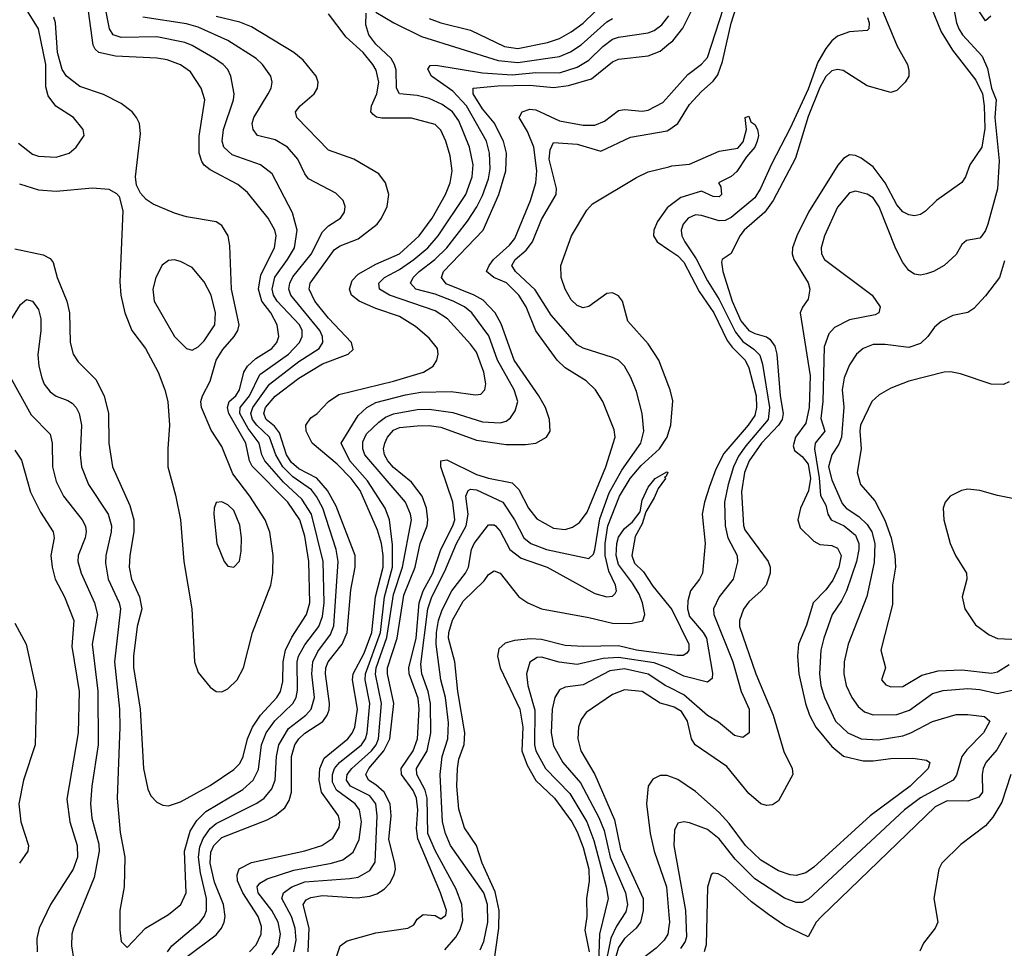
# Model space of a CAD drawing. Header units: inches. Extents: x 990535 to 1117859, y 769386 to 892122.
# Tile 562 of 656: x 1077807 to 1081133, y 810522 to 813661. Entities that reach past the tile are written whole.
import ezdxf

# ---------------------------------------------------------------- set-up
doc = ezdxf.new("R2010")
doc.units = ezdxf.units.IN
doc.header["$MEASUREMENT"] = 0
doc.layers.add('B0871', color=7, linetype='Continuous')
doc.layers.add('B0881', color=7, linetype='Continuous')

msp = doc.modelspace()

# ---------------------------------------------------------------- linework, layer by layer
at = {"layer": 'B0871', "color": 5}
for points, elevation in [([(1077803.3, 813243.3), (1077850, 813206.5), (1077870, 813199.2), (1077930, 813196.5), (1077973.7, 813210), (1077997.2, 813230), (1078024.7, 813270), (1078021.7, 813290), (1077988.9, 813330), (1077928.7, 813368.7), (1077903.3, 813403.3), (1077894.6, 813434.6), (1077894.7, 813510), (1077870.4, 813630.4), (1077801.7, 813741.7)], 2840), ([(1079190, 813665.5), (1079230, 813650.4), (1079330, 813625.7), (1079444.5, 813570), (1079490, 813563.3), (1079590, 813583.7), (1079630, 813597.8), (1079670, 813619.9), (1079710, 813649.7), (1079790, 813727.4)], 2680), ([(1077753, 812607), (1077810, 812698), (1077830, 812714.9), (1077850, 812709.1), (1077870, 812682), (1077878.3, 812650), (1077878.1, 812610), (1077868.2, 812528.2), (1077871.2, 812490), (1077881.5, 812450), (1077890, 812429.1), (1077910, 812402.7), (1077930, 812388.8), (1077970, 812374.1), (1077984.4, 812364.4), (1077998.1, 812350), (1078008.3, 812330), (1078015.5, 812290), (1078011.1, 812190), (1078015.4, 812150), (1078038.8, 812090), (1078105.3, 811990), (1078117.1, 811950), (1078116.4, 811930), (1078097.6, 811850), (1078096.4, 811823.6), (1078105.3, 811770), (1078142.5, 811690), (1078147.7, 811670), (1078126.7, 811490), (1078143.6, 811330), (1078145.4, 811270), (1078136, 811030), (1078146.5, 810913.5), (1078162, 810830), (1078159.4, 810730), (1078145.4, 810650), (1078144.8, 810584.8), (1078150, 810544.7), (1078170, 810524.7), (1078231.3, 810590), (1078310, 810635.9), (1078351.6, 810670), (1078369.3, 810710), (1078363.2, 810850), (1078382.4, 810917.6), (1078405.7, 810954.3), (1078435.8, 810984.1), (1078560.5, 811059.5), (1078595.8, 811090), (1078613.2, 811126.8), (1078623.9, 811210), (1078639.2, 811250), (1078668.6, 811291.4), (1078729.6, 811350), (1078740.5, 811370), (1078745.2, 811394.8), (1078744, 811490), (1078749.2, 811510), (1078770, 811548.4), (1078817.4, 811610), (1078830, 811643.5), (1078835, 811690), (1078831.8, 811830), (1078792.1, 811990), (1078760.3, 812040.3), (1078698.1, 812098.1), (1078635.5, 812170), (1078625.3, 812190), (1078616, 812230), (1078578.7, 812278.7), (1078550, 812330), (1078551.1, 812350), (1078582.7, 812390), (1078617.7, 812462.3), (1078715.2, 812530), (1078751.9, 812570), (1078761.4, 812590), (1078760.9, 812610), (1078752.3, 812630), (1078677, 812710), (1078664.3, 812730), (1078660.2, 812750), (1078668.9, 812791.1), (1078711.8, 812850), (1078734.8, 812890), (1078743.8, 812950), (1078728.6, 813008.6), (1078659.8, 813139.8), (1078620.4, 813170), (1078524.1, 813204.1), (1078496.7, 813230), (1078491.3, 813250), (1078495.8, 813290), (1078528.9, 813390), (1078531.6, 813410), (1078519.9, 813470), (1078510, 813493), (1078494.3, 813510), (1078464.7, 813530), (1078390, 813574), (1078364.3, 813584.3), (1078270, 813602.7), (1078150, 813600.8), (1078122.8, 813610), (1078109.9, 813630), (1078094.9, 813710)], 2760), ([(1077790, 812886.8), (1077885.9, 812865.9), (1077910, 812853.7), (1077920, 812840), (1077933.7, 812790), (1077966.6, 812710), (1077974.7, 812670), (1077977.4, 812570), (1077987.9, 812530), (1078004.8, 812504.8), (1078064.4, 812444.4), (1078092.2, 812390), (1078106.4, 812330), (1078108.2, 812230), (1078120.3, 812150), (1078178.4, 812018.4), (1078192.3, 811970), (1078192.8, 811930), (1078178.9, 811850), (1078176.9, 811810), (1078184.5, 811770), (1078211.1, 811710), (1078219.7, 811670), (1078203.9, 811610), (1078191.1, 811510), (1078191.2, 811471.2), (1078213.3, 811330), (1078225, 811130), (1078240.2, 811060.2), (1078250, 811037), (1078270, 811015.6), (1078290, 811006.5), (1078310, 811003.9), (1078350, 811017.4), (1078450, 811072), (1078530, 811126.8), (1078550, 811147.2), (1078561.9, 811170), (1078576.3, 811230), (1078592.9, 811270), (1078620.1, 811310), (1078675.9, 811370), (1078687.9, 811390), (1078696.2, 811423.8), (1078697.3, 811490), (1078704.8, 811530), (1078726.2, 811573.8), (1078775.2, 811650), (1078787, 811690), (1078784, 811830), (1078770, 811914.8), (1078752.9, 811970), (1078712.8, 812030), (1078592.4, 812152.4), (1078583.4, 812170), (1078570.4, 812230), (1078513.8, 812330), (1078508.7, 812350), (1078514.9, 812370), (1078536.9, 812390), (1078549.2, 812410), (1078564.5, 812470), (1078576.5, 812490), (1078604, 812516), (1078658.5, 812550), (1078675, 812570), (1078681.7, 812590), (1078676.9, 812630), (1078654.8, 812670), (1078625, 812710), (1078614, 812750), (1078621.8, 812798.2), (1078668.1, 812890), (1078672.8, 812930), (1078668.9, 812950), (1078646, 812990), (1078576.9, 813076.9), (1078543.7, 813103.7), (1078450, 813153), (1078430, 813169.3), (1078422.2, 813182.2), (1078413.6, 813210), (1078413, 813267), (1078431.8, 813390), (1078419.9, 813430), (1078384.4, 813484.4), (1078350, 813508.4), (1078305.5, 813525.5), (1078270, 813531.5), (1078130, 813537.6), (1078073.8, 813550), (1078061.5, 813561.5), (1078055.2, 813575.2), (1078038.9, 813690)], 2780), ([(1077806.5, 813106.5), (1077870, 813086.3), (1077930, 813081.5), (1078052.7, 813092.7), (1078107.7, 813087.7), (1078134, 813074), (1078143, 813063), (1078155.4, 813015.4), (1078144.6, 812775.4), (1078148.6, 812730), (1078161.7, 812670), (1078185.4, 812610), (1078232.3, 812550), (1078274.3, 812470), (1078297.5, 812410), (1078306.9, 812370), (1078313.3, 812290), (1078306.9, 812210), (1078307.8, 812150), (1078333.7, 812053.7), (1078350.1, 811970), (1078361.1, 811830), (1078388.5, 811670), (1078397.4, 811490), (1078410, 811454.4), (1078450, 811404.6), (1078470.2, 811390.2), (1078490, 811389.2), (1078510, 811399.2), (1078541.1, 811430), (1078563, 811470), (1078593.8, 811590), (1078655.2, 811750), (1078661.8, 811790), (1078663.5, 811850), (1078651.6, 811928.4), (1078636.4, 811970), (1078584.7, 812050), (1078526.5, 812126.5), (1078490, 812218.8), (1078453.3, 812273.3), (1078421, 812350), (1078419.3, 812370), (1078424.3, 812390), (1078450, 812439.3), (1078470.8, 812510), (1078493.5, 812546.5), (1078531, 812590), (1078543.4, 812610), (1078548.2, 812630), (1078522.2, 812750), (1078516.6, 812896.6), (1078511.5, 812930), (1078490, 812965), (1078470, 812978.1), (1078370, 812994.6), (1078330, 813006.7), (1078257.6, 813037.6), (1078233.7, 813053.7), (1078214.6, 813074.6), (1078201.8, 813101.8), (1078198, 813130), (1078215.2, 813275.2), (1078211.7, 813310), (1078201.7, 813330), (1078186.6, 813350), (1078150, 813378.1), (1078090, 813407.7), (1078010, 813435.2), (1077964.9, 813470), (1077950, 813492.4), (1077934.8, 813550), (1077927.9, 813650), (1077922.7, 813670)], 2820), ([(1078306.5, 810510), (1078320.6, 810530), (1078414.9, 810610), (1078430.3, 810630), (1078438, 810650), (1078437.6, 810690), (1078417.4, 810777.4), (1078410.8, 810830), (1078415.2, 810864.8), (1078426.5, 810893.5), (1078450, 810927.1), (1078470, 810944.1), (1078607.4, 811012.6), (1078632.3, 811030), (1078658.7, 811061.3), (1078669.7, 811090.3), (1078674.1, 811170), (1078681.7, 811210), (1078715.3, 811264.7), (1078773.3, 811310), (1078791.6, 811330), (1078802.9, 811370), (1078794.2, 811450), (1078796.7, 811490), (1078814.1, 811525.9), (1078857.2, 811582.8), (1078868, 811612), (1078882.4, 811830), (1078875.6, 811870), (1078830.4, 812010), (1078809.8, 812049.8), (1078792.2, 812072.2), (1078730, 812115.4), (1078695.8, 812150), (1078671.7, 812190), (1078650.6, 812250), (1078608.2, 812290), (1078592.8, 812310), (1078588.1, 812330), (1078594.7, 812350), (1078650.9, 812429), (1078750, 812505.4), (1078818.8, 812550), (1078830.7, 812570), (1078829.6, 812590), (1078820.4, 812610), (1078722.3, 812730), (1078716.2, 812750), (1078719.3, 812770), (1078730, 812791.9), (1078791.9, 812868.1), (1078830, 812943.5), (1078850, 812964.7), (1078890.8, 812990), (1078904.1, 813010), (1078905.8, 813030), (1078899.8, 813050), (1078874.8, 813074.8), (1078782.6, 813122.6), (1078770, 813139.8), (1078746.8, 813190), (1078711.3, 813230), (1078670, 813254.8), (1078609.9, 813269.9), (1078595.2, 813290), (1078592.2, 813310), (1078597.3, 813330), (1078646.7, 813410), (1078656.5, 813430), (1078659.9, 813450), (1078654.7, 813470), (1078626.6, 813510), (1078606.2, 813530), (1078510.4, 813590.4), (1078410, 813636.2), (1078370, 813646.7), (1078222.4, 813670)], 2740), ([(1078368.4, 810491.6), (1078470, 810568), (1078488.3, 810590), (1078497.6, 810610), (1078501, 810630), (1078495.1, 810670), (1078465.4, 810745.4), (1078450.1, 810810), (1078452.5, 810847.5), (1078462.7, 810870), (1078490, 810897), (1078643.1, 810956.9), (1078670, 810971), (1078702.5, 810997.5), (1078717.7, 811022.3), (1078724.5, 811050), (1078725.2, 811170), (1078736.7, 811210), (1078749.4, 811230.6), (1078770, 811249.7), (1078830.8, 811289.2), (1078845.8, 811310), (1078851.8, 811328.2), (1078853.4, 811350), (1078840, 811450), (1078841.5, 811470), (1078849.2, 811490.8), (1078896.1, 811550), (1078912.7, 811590), (1078925.9, 811734.1), (1078939.9, 811810), (1078939.9, 811850), (1078876.4, 812016.4), (1078846.8, 812070), (1078811.1, 812111.1), (1078750, 812143), (1078724.7, 812164.7), (1078708.1, 812190), (1078684.7, 812264.8), (1078667.1, 812287.1), (1078639.7, 812310), (1078631.7, 812330), (1078637.6, 812350), (1078670, 812388.3), (1078750, 812449.1), (1078830, 812497.6), (1078916.8, 812530), (1078933.7, 812546.3), (1078927.4, 812570), (1078850, 812652.4), (1078804.4, 812710), (1078784.2, 812750), (1078788.1, 812770), (1078870, 812884.6), (1078890, 812897.1), (1078950, 812920.3), (1079014.6, 812970), (1079029.3, 812990), (1079047.7, 813030), (1079053.4, 813070), (1079042.4, 813110), (1079019.7, 813139.7), (1078936, 813190), (1078850, 813220.5), (1078742.5, 813330), (1078738.9, 813350), (1078754.8, 813370), (1078802, 813410), (1078812.9, 813430), (1078815, 813450), (1078808.4, 813470), (1078764.8, 813524.8), (1078732.7, 813550), (1078590, 813636.6), (1078550, 813652.4), (1078470, 813671.5)], 2720), ([(1078583.7, 810510), (1078606, 810534), (1078623, 810570), (1078624, 810596), (1078613, 810630), (1078561.2, 810710), (1078543, 810750), (1078541.5, 810770), (1078548.8, 810791.3), (1078590, 810811.9), (1078770, 810851.8), (1078827.8, 810870), (1078865, 810895), (1078885.9, 810930), (1078888.5, 810950), (1078884.1, 810970), (1078825.9, 811050), (1078818.4, 811090), (1078820.9, 811130), (1078835.5, 811164.5), (1078914.9, 811230), (1078930.5, 811249.5), (1078939.2, 811270), (1078947.7, 811330), (1078931.5, 811430), (1078933.2, 811450), (1078970, 811520.1), (1078995.9, 811590), (1079009.2, 811710), (1079034.9, 811810), (1079034.2, 811850), (1079028.7, 811890), (1079015.1, 811935.1), (1078957.5, 812070), (1078926.7, 812110), (1078879.2, 812159.2), (1078795.2, 812230), (1078774.5, 812270), (1078773.7, 812290), (1078790, 812315.8), (1078811.5, 812330), (1078849.8, 812370), (1078885.5, 812394.5), (1079070, 812439.6), (1079171.1, 812470), (1079203.1, 812490), (1079216.2, 812510), (1079220.7, 812530), (1079218, 812550), (1079190, 812584.7), (1079144.1, 812624.1), (1079090, 812657.4), (1079010, 812684.3), (1078953.4, 812710), (1078928.2, 812730), (1078920.7, 812750), (1078930, 812779.2), (1078950, 812800.8), (1079010, 812835), (1079089.9, 812870), (1079155.8, 812930), (1079200.4, 812990), (1079245, 813070), (1079260.9, 813110), (1079267.4, 813150), (1079260.6, 813200.6), (1079246.5, 813250), (1079230, 813287.8), (1079210, 813306.5), (1079130, 813328), (1079030, 813328), (1079011.8, 813331.8), (1079000.4, 813340.4), (1078992.8, 813350), (1078995.1, 813370), (1079013.3, 813410), (1079020.4, 813450), (1079010.9, 813490), (1078999.8, 813510), (1078967.7, 813550), (1078910, 813601.5), (1078850, 813680.7)], 2680), ([(1078660.2, 810499.8), (1078680.6, 810530), (1078687.5, 810570), (1078680.5, 810610), (1078658.2, 810650), (1078612.4, 810710), (1078609.6, 810730), (1078617.7, 810742.3), (1078643.3, 810756.7), (1078733.4, 810786.6), (1078860.5, 810810), (1078898.8, 810821.2), (1078933.2, 810846.8), (1078953.5, 810890), (1078961.8, 810950), (1078955.2, 810990), (1078939.9, 811010), (1078876.8, 811056.8), (1078863.9, 811083.9), (1078863.4, 811110), (1078870.5, 811130), (1078887.7, 811150), (1078961, 811210), (1078975, 811230), (1078981, 811250), (1078989.3, 811350), (1078974, 811430), (1078974.7, 811450), (1079025.2, 811590), (1079039.4, 811710), (1079065.7, 811810), (1079066.5, 811886.5), (1079056, 811970), (1079041.9, 812010), (1078982.2, 812102.2), (1078922.4, 812170), (1078893.3, 812230), (1078950, 812323.3), (1078979.9, 812350), (1079010, 812367.1), (1079110, 812393.2), (1079161.7, 812401.7), (1079264.5, 812404.5), (1079347, 812393), (1079365.2, 812394.8), (1079378.4, 812410), (1079381.4, 812430), (1079374.9, 812470), (1079350, 812536.8), (1079330, 812564.5), (1079251.5, 812650), (1079210, 812676.6), (1079056.2, 812730), (1079022.8, 812750), (1079020.4, 812770), (1079038.7, 812790), (1079090, 812816.3), (1079137.8, 812850), (1079185.3, 812890), (1079220.7, 812930), (1079313.6, 813070), (1079335.4, 813130), (1079339.3, 813170), (1079326.8, 813230), (1079290, 813319.3), (1079269.1, 813350), (1079234.2, 813374.2), (1079190, 813394.2), (1079150, 813404.4), (1079090, 813410.7), (1079079.5, 813430), (1079078.1, 813490), (1079073.2, 813510), (1079062.2, 813530), (1079010, 813578.2), (1078986.4, 813610), (1078976.4, 813643.6), (1078977.1, 813682.9)], 2660), ([(1078733.1, 810510), (1078740.9, 810550), (1078737.5, 810590), (1078724.8, 810630), (1078692.5, 810690), (1078697.7, 810710), (1078726.3, 810730), (1078770, 810746.6), (1078922.4, 810757.6), (1078950, 810763.2), (1078990, 810785.4), (1079007.2, 810812.8), (1079014.2, 810970), (1079010.2, 811010), (1078990, 811037.9), (1078924.7, 811070), (1078911.4, 811090), (1078913.4, 811110), (1078928.4, 811130), (1078995.7, 811190), (1079010.9, 811210), (1079018.6, 811230), (1079029.2, 811350), (1079008.6, 811448.6), (1079011.3, 811470), (1079047.3, 811572.7), (1079070, 811717.6), (1079100.2, 811810), (1079129.9, 811970), (1079127.2, 811990), (1079110.2, 812030.2), (1078972.9, 812190), (1078966.3, 812210), (1078965.8, 812234.2), (1078978.9, 812261.1), (1079019.7, 812300.3), (1079042.3, 812317.7), (1079070, 812328.5), (1079150, 812343.5), (1079190, 812344.2), (1079270, 812333.7), (1079370, 812302.1), (1079430, 812298.2), (1079450, 812304.2), (1079464.8, 812315.2), (1079480.8, 812339.2), (1079489.9, 812370), (1079477.2, 812410), (1079421.4, 812510), (1079391.9, 812591.9), (1079334.4, 812670), (1079309.3, 812690), (1079271.1, 812710), (1079210, 812732.8), (1079145.4, 812750), (1079127.1, 812770), (1079136.6, 812790), (1079156.7, 812810), (1079209.6, 812850), (1079249.9, 812890), (1079319.5, 812980.5), (1079351.4, 813028.6), (1079370, 813067), (1079390, 813122.9), (1079396.4, 813156.4), (1079394.1, 813210), (1079383.6, 813250), (1079315.9, 813370), (1079270, 813419.7), (1079198.4, 813470), (1079186, 813494), (1079193.4, 813506.6), (1079213.1, 813506.9), (1079370, 813481.5), (1079470, 813475), (1079550, 813482.2), (1079630, 813481.6), (1079690, 813500.3), (1079730, 813524.5), (1079776.3, 813570), (1079810, 813594.7), (1079830, 813602), (1079930, 813616.4), (1079950, 813624.8), (1079975.8, 813644.2), (1080000, 813674.2)], 2640), ([(1079010, 813686.5), (1079070.2, 813650), (1079164.7, 813604.7), (1079423.3, 813523.3), (1079490, 813516.9), (1079630, 813536.8), (1079667.4, 813552.6), (1079704, 813576), (1079790, 813653.6), (1079810, 813664.9)], 2660), ([(1078781, 810510), (1078784.3, 810590), (1078764.3, 810670), (1078774.1, 810685.9), (1078790, 810693.9), (1078830, 810700.2), (1078946.9, 810693.1), (1078990, 810698.3), (1079013.6, 810706.4), (1079038.1, 810721.9), (1079057.2, 810742.8), (1079072.4, 810770), (1079076.3, 810790), (1079074.2, 810810), (1079054.1, 810890), (1079061.5, 810970), (1079057.9, 811010), (1079037.6, 811050), (1079010, 811074.8), (1078985.1, 811090), (1078976.4, 811110), (1078986.7, 811130), (1079037.2, 811190), (1079056.9, 811230), (1079070.2, 811350), (1079049, 811450), (1079049.3, 811470), (1079081.7, 811570), (1079104, 811716), (1079142.5, 811810), (1079159.8, 811890), (1079183.6, 811950), (1079186, 811970), (1079180.7, 812010), (1079166.4, 812050), (1079130, 812097.6), (1079070, 812147.3), (1079050.7, 812170), (1079039.7, 812190), (1079036.2, 812210), (1079040.3, 812230), (1079049.2, 812250), (1079070, 812274.1), (1079090, 812282.7), (1079150, 812288.3), (1079190, 812289.3), (1079230, 812283.8), (1079350, 812240.1), (1079450, 812225), (1079515.2, 812224.8), (1079550.4, 812229.6), (1079586.4, 812250), (1079599.1, 812270), (1079597.1, 812310), (1079582.7, 812350), (1079560.8, 812390), (1079477.1, 812510), (1079433.2, 812633.2), (1079413.3, 812670), (1079372.9, 812712.9), (1079341.9, 812730), (1079247.9, 812767.9), (1079231.8, 812790), (1079239, 812810), (1079372.7, 812950), (1079426, 813070), (1079449.2, 813150), (1079451.5, 813210), (1079441.4, 813250), (1079410, 813312.4), (1079370, 813359.3), (1079338.3, 813410), (1079339.1, 813430), (1079422.4, 813437.6), (1079530, 813439.2), (1079610, 813432.1), (1079660.9, 813439.1), (1079738.5, 813461.5), (1079810, 813518.7), (1079830, 813528), (1079930, 813538.7), (1079970, 813554.9), (1080000, 813579.4)], 2620), ([(1078862.1, 810450), (1078889.9, 810530), (1078912.8, 810547.2), (1079010, 810574.9), (1079118, 810590), (1079138.1, 810601.9), (1079150, 810620.4), (1079170, 810636), (1079210, 810633.1), (1079230, 810621.6), (1079246, 810634), (1079248.3, 810650), (1079228.5, 810710), (1079152, 810892), (1079147.2, 810927.2), (1079152.1, 810990), (1079147.2, 811030), (1079135.7, 811055.7), (1079096.7, 811110), (1079095.4, 811130), (1079136.1, 811190), (1079150.8, 811230), (1079156.5, 811330), (1079153.3, 811366.7), (1079122.8, 811450), (1079120.9, 811470), (1079145.8, 811570), (1079156.5, 811690), (1079169.5, 811730), (1079202.8, 811790), (1079229.4, 811870), (1079270.6, 811950), (1079276.6, 811970), (1079269.9, 812030.1), (1079229.6, 812150), (1079229.2, 812170), (1079250, 812173.2), (1079350, 812123.5), (1079390, 812110.9), (1079470, 812095.5), (1079493.4, 812073.4), (1079525.8, 812010), (1079554.3, 811974.3), (1079610, 811942.1), (1079650, 811937.9), (1079674.1, 811946), (1079698, 811962), (1079723.9, 811996.1), (1079787.1, 812150), (1079818.3, 812250), (1079815.1, 812275.1), (1079776.7, 812370), (1079751.8, 812410), (1079720.9, 812440.9), (1079650, 812484), (1079622.1, 812510), (1079550, 812609.2), (1079518, 812690), (1079492.8, 812730), (1079451.9, 812771.9), (1079408.4, 812790), (1079384.3, 812810), (1079392.4, 812830), (1079407.6, 812850), (1079461.5, 812898.5), (1079479.1, 812920.9), (1079532.8, 813050), (1079550.2, 813110), (1079553.4, 813150), (1079544.1, 813230), (1079522.8, 813282.8), (1079494.7, 813330), (1079503.8, 813350), (1079530, 813358.8), (1079550, 813356.6), (1079630, 813319.5), (1079710, 813304.7), (1079750, 813305.1), (1079782, 813318), (1079830, 813353.9), (1079850, 813357.8), (1079910, 813352), (1079930, 813355), (1079979.2, 813380.8), (1080000, 813404)], 2580), ([(1079243.4, 810516.6), (1079280.5, 810559.5), (1079294.3, 810585.7), (1079303.4, 810616.6), (1079300.8, 810670), (1079281.8, 810721.8), (1079210, 810853.2), (1079186, 810910), (1079183.4, 811030), (1079176.9, 811056.9), (1079148.6, 811110), (1079146.8, 811130), (1079182.8, 811190), (1079195.9, 811250), (1079195.1, 811350), (1079186.8, 811390), (1079165.8, 811450), (1079162.3, 811482.3), (1079185.7, 811670), (1079198.6, 811710), (1079242.9, 811797.1), (1079282.3, 811890), (1079314.9, 811950), (1079322.4, 811990), (1079314.1, 812050), (1079321.9, 812070), (1079330, 812074.1), (1079350, 812072.2), (1079438.5, 812030), (1079478.7, 811970), (1079510.1, 811910.1), (1079533.4, 811890), (1079586.5, 811870), (1079730, 811840.1), (1079745.3, 811854.7), (1079750, 811868.9), (1079766.2, 811973.8), (1079798.1, 812061.9), (1079841.2, 812138.8), (1079905.6, 812230), (1079915.3, 812270), (1079909.9, 812329.9), (1079890, 812404.4), (1079871.4, 812451.4), (1079850, 812489.8), (1079830, 812509.8), (1079810, 812519), (1079710.5, 812550.5), (1079690, 812561.8), (1079601.8, 812661.8), (1079548.2, 812748.2), (1079481.7, 812810), (1079469.9, 812830), (1079481.1, 812850), (1079517.5, 812882.5), (1079539.7, 812910), (1079570, 812985.8), (1079619.2, 813070), (1079619.9, 813090), (1079595.7, 813190), (1079598.6, 813221.4), (1079610, 813245.8), (1079690, 813240.8), (1079770, 813217.2), (1079870, 813263.6), (1079994.4, 813285.6), (1080000, 813289.3)], 2560), ([(1080000, 812421.1), (1079966.3, 812510), (1079930, 812565.8), (1079861.8, 812641.8), (1079842.7, 812710), (1079830, 812728), (1079810, 812737.8), (1079790, 812735), (1079730, 812692), (1079710, 812686.9), (1079690, 812694.6), (1079670, 812713.7), (1079649.9, 812750), (1079636.1, 812790), (1079634.9, 812830), (1079671.3, 812930), (1079723.2, 813016.8), (1079741.9, 813038.1), (1079890, 813127.6), (1079930, 813146.5), (1080000, 813164.2)], 2540), ([(1080000, 813029.5), (1079994.6, 813025.4), (1079961.4, 812978.6), (1079949.1, 812949.1), (1079948, 812930), (1079960.2, 812910), (1080000, 812883.4)], 2540), ([(1077770, 812461.5), (1077845.3, 812325.3), (1077910, 812260.3), (1077916.3, 812230), (1077917.7, 812150), (1077930, 812099.6), (1077955.1, 812050), (1078018.3, 811970), (1078029.2, 811949.2), (1078031.9, 811930), (1078028.2, 811910), (1078003.9, 811850), (1078003.3, 811830), (1078014, 811790), (1078059.9, 811690), (1078069.6, 811650), (1078051.7, 811550), (1078070.9, 811390.9), (1078071.8, 811210), (1078050.5, 811070), (1078046, 811010), (1078050, 810961.6), (1078074, 810874), (1078075.8, 810850), (1078058, 810762), (1077988.3, 810590), (1077982.9, 810570), (1077981.5, 810530), (1077990, 810480.5)], 2740), ([(1079362.9, 810517.1), (1079374.5, 810545.5), (1079387.9, 810610), (1079387.2, 810670), (1079374.3, 810710), (1079262.5, 810870), (1079245.1, 810910), (1079235.3, 810950), (1079226.9, 811110), (1079233.9, 811170), (1079253, 811230), (1079255.3, 811284.7), (1079245.5, 811370), (1079229.3, 811430), (1079214.3, 811550), (1079214.7, 811590), (1079221.4, 811630), (1079233.7, 811666.3), (1079266.2, 811730), (1079313.4, 811790), (1079322.5, 811810), (1079333.2, 811870), (1079341.9, 811890), (1079390, 811953.1), (1079410, 811953.8), (1079414.3, 811950), (1079430, 811932.2), (1079462.7, 811870), (1079501, 811841), (1079589.1, 811810), (1079750, 811721.5), (1079790, 811710.1), (1079810, 811712.1), (1079818.7, 811721.3), (1079822.5, 811730), (1079819.4, 811750), (1079797.4, 811797.4), (1079785.2, 811850), (1079784.2, 811890), (1079794.2, 811950), (1079833.1, 812050), (1079869, 812110), (1079906.1, 812153.9), (1079967.7, 812210), (1079994.2, 812250), (1080000, 812268.9)], 2540), ([(1077790, 812206.3), (1077812.5, 812172.5), (1077843.6, 812063.6), (1077876.6, 811996.6), (1077919.8, 811930), (1077923.3, 811910), (1077911.7, 811850), (1077917, 811810), (1077926.2, 811770), (1077958.7, 811710), (1077989.2, 811630), (1077982.8, 811542.8), (1078007.7, 811390), (1078004.1, 811250), (1077966.4, 811026.4), (1077976, 810950), (1078001, 810870), (1078002.3, 810830), (1077987.2, 810790), (1077911.2, 810670), (1077873.1, 810590), (1077864.2, 810555.8), (1077866.3, 810510)], 2720), ([(1079409.1, 810470), (1079425.5, 810590), (1079426.1, 810650), (1079413.4, 810713.4), (1079369.6, 810810), (1079349.5, 810869.5), (1079309.9, 810929.9), (1079290, 810992), (1079284.1, 811070), (1079285.5, 811130), (1079290, 811161.7), (1079308.7, 811211.3), (1079310.8, 811250), (1079286.4, 811390), (1079276.4, 811490), (1079255.7, 811570), (1079256.5, 811590), (1079269.2, 811630.8), (1079304.9, 811695.1), (1079376, 811764), (1079390, 811785.4), (1079410, 811798.5), (1079430.2, 811790), (1079493, 811710), (1079523.5, 811690), (1079570, 811670.1), (1079730, 811640.6), (1079810, 811621.1), (1079870, 811619.9), (1079911.4, 811628.6), (1079918.2, 811650), (1079910.4, 811690), (1079899.2, 811719.2), (1079876.9, 811756.9), (1079830, 811819.8), (1079822.3, 811850), (1079824.5, 811890), (1079830, 811912.2), (1079850, 811940.7), (1079876.8, 811963.2), (1079902.9, 811997.1), (1079910, 812037.3), (1079930, 812081.1), (1079954, 812110), (1079992.8, 812132.8), (1079996.3, 812130), (1079990, 812115.3), (1079985.4, 812114.6), (1079988, 812110), (1079963.2, 812076.8), (1079950, 812044.5), (1079922, 811998), (1079910, 811957), (1079886.2, 811913.8), (1079875, 811850), (1079884.2, 811824.2), (1079914.4, 811794.4), (1079945.9, 811745.9), (1080000, 811679.5)], 2520), ([(1077790, 811621.1), (1077828.9, 811550), (1077863.1, 811390), (1077859.2, 811210), (1077819.4, 811090), (1077804.2, 811010), (1077810.8, 810950), (1077836.2, 810870), (1077833.9, 810850), (1077805.7, 810810)], 2680), ([(1080000, 811515.5), (1079890, 811530), (1079830, 811544.3), (1079710, 811541.8), (1079650, 811545.6), (1079570, 811566.5), (1079532.1, 811567.9), (1079477.9, 811562.1), (1079446.3, 811553.7), (1079425.7, 811534.3), (1079420.8, 811510), (1079429.8, 811469.8), (1079496.5, 811330), (1079506.3, 811270), (1079503.7, 811190), (1079521.2, 811141.2), (1079549.9, 811089.8), (1079613.8, 811030), (1079671.7, 810950), (1079690, 810916.2), (1079710, 810863.3), (1079730, 810790), (1079730.6, 810749.4), (1079721.5, 810690), (1079722.4, 810630), (1079716.4, 810583.6), (1079730.9, 810510)], 2520), ([(1080000, 811467.5), (1079991.7, 811471.7), (1079950, 811486.8), (1079830, 811505.6), (1079778.2, 811501.8), (1079690, 811482), (1079629.6, 811489.6), (1079570, 811506.7), (1079554.6, 811505.4), (1079530.1, 811489.9), (1079518.8, 811450), (1079523.6, 811410), (1079547.4, 811327.4), (1079546.1, 811210), (1079550, 811189.4), (1079582.7, 811130), (1079665.1, 811045.1), (1079723.2, 810950), (1079746.3, 810886.3), (1079788, 810730), (1079794.6, 810690), (1079765.4, 810570), (1079762.2, 810470)], 2540), ([(1080000, 811404.9), (1079990, 811409.9), (1079930, 811449.3), (1079850, 811466.3), (1079799.9, 811460.1), (1079710, 811412.3), (1079650, 811404.5), (1079630, 811396.3), (1079614.7, 811370), (1079605.3, 811330), (1079601.7, 811250), (1079610, 811206.2), (1079641.3, 811150), (1079701.8, 811081.8), (1079763.8, 810963.8), (1079780.8, 810920.8), (1079801.7, 810830), (1079853.2, 810710), (1079859.6, 810670), (1079854, 810646), (1079822.9, 810597.1), (1079803.7, 810556.3), (1079782.9, 810450)], 2560), ([(1080000, 811342.7), (1079971, 811351), (1079910, 811390.3), (1079850, 811395.9), (1079810, 811379.6), (1079720.9, 811319.1), (1079704.1, 811295.9), (1079694.7, 811270), (1079692.1, 811230), (1079703, 811190), (1079749.2, 811109.2), (1079816.1, 810956.1), (1079837, 810857), (1079913.3, 810690), (1079912.5, 810650), (1079903.9, 810610), (1079889.2, 810590.8), (1079850, 810555.6), (1079830, 810524.5), (1079790.6, 810390), (1079764.8, 810230), (1079761.3, 810130), (1079742.6, 810050), (1079747.8, 810000)], 2580), ([(1080000, 811103.9), (1079993.7, 811106.3), (1079970, 811106), (1079945.9, 811094.1), (1079930.2, 811070), (1079924.2, 811010), (1079936.8, 810910), (1079950.1, 810850), (1079991.8, 810730), (1080000, 810635.8)], 2620), ([(1080000, 810595.8), (1079995.9, 810570), (1079984.4, 810550), (1079957.1, 810522.9), (1079913.8, 810490), (1079898.2, 810470), (1079872.5, 810390), (1079864.4, 810330), (1079864.9, 810290), (1079870.4, 810250), (1079892.1, 810170), (1079896.5, 810130), (1079872.4, 810000)], 2620)]:
    msp.add_lwpolyline(points, dxfattribs=dict(at, elevation=elevation))
at = {"layer": 'B0871', "color": 5, "elevation": 2840}
for points in [[(1078330, 812849.7), (1078310, 812846.6), (1078288.6, 812831.4), (1078266.5, 812790), (1078256.6, 812750), (1078261.6, 812710), (1078330, 812590.2), (1078370, 812549.2), (1078390, 812544.5), (1078410, 812555.2), (1078430, 812575.2), (1078466.5, 812630), (1078468.7, 812670), (1078453.9, 812730), (1078430, 812775.3), (1078390, 812823.1), (1078350, 812843.9)], [(1078490, 812031.8), (1078470.6, 812029.4), (1078463.7, 812010), (1078462.8, 811990), (1078472.9, 811890), (1078498, 811830), (1078510, 811814), (1078530, 811810.6), (1078549.6, 811830.4), (1078555.3, 811864.7), (1078556.2, 811910), (1078550, 811952.7), (1078530, 812002), (1078510, 812021.3)]]:
    msp.add_lwpolyline(points, close=True, dxfattribs=at)
at = {"layer": 'B0881', "color": 5}
for points, elevation in [([(1080000, 813404), (1080064.3, 813475.7), (1080109.7, 813510.3), (1080130, 813532.9), (1080197.6, 813742.4), (1080244.3, 813830), (1080286, 813950), (1080287, 813970), (1080278.7, 813998.7), (1080230, 814079.9), (1080210, 814103.1), (1080170, 814133.8), (1080082.9, 814242.9), (1080038.9, 814278.9), (1080000, 814304)], 2580), ([(1080000, 813579.4), (1080013, 813590), (1080047.2, 813632.8), (1080095.5, 813730), (1080122.4, 813810), (1080165.6, 813870), (1080176.1, 813910), (1080174.1, 813950), (1080156.1, 813990), (1080036.4, 814136.4), (1080000, 814173.9)], 2620), ([(1080954, 813746), (1080971.2, 813650), (1080979.1, 813630), (1080991.4, 813610), (1081057.7, 813537.7), (1081075.8, 813495.8), (1081089.5, 813430), (1081106.1, 813390), (1081100.5, 813330), (1081115.7, 813184.3), (1081110.1, 813089.9), (1081077.9, 812970), (1081070, 812948.2), (1081056.9, 812930), (1081050, 812923.1), (1081005.5, 812914.5), (1080990, 812901.6), (1080970, 812867.1), (1080930.3, 812830), (1080894.4, 812810), (1080870, 812802.3), (1080850, 812798), (1080830, 812800.7), (1080810, 812813.6), (1080790, 812839.8), (1080766.1, 812886), (1080710, 813028.4), (1080690, 813058.4), (1080670, 813071.2), (1080630, 813082), (1080610, 813076.2), (1080570, 813027.4), (1080525.3, 812930), (1080514.6, 812890), (1080515.9, 812870), (1080525.8, 812850), (1080687.1, 812730), (1080714.2, 812690), (1080708.9, 812670), (1080696.5, 812663.5), (1080610, 812646.3), (1080559.6, 812620.4), (1080540.6, 812599.4), (1080524.6, 812555.4), (1080519.7, 812370), (1080513.3, 812313.3), (1080527.2, 812270), (1080493.7, 812230), (1080491.4, 812210), (1080507.6, 812112.4), (1080512.3, 812052.3), (1080530, 812020.2), (1080537.2, 811990), (1080548.5, 811970), (1080592.5, 811950), (1080630, 811918.7), (1080641.4, 811890), (1080641.8, 811870), (1080633.6, 811830), (1080599.5, 811730), (1080583.1, 811696.9), (1080551.4, 811650), (1080523.3, 811570), (1080513.2, 811530), (1080509, 811450), (1080513.6, 811410), (1080525.2, 811370), (1080562.9, 811290), (1080604.6, 811250), (1080650, 811229.7), (1080707.3, 811227.3), (1080790, 811240.8), (1080816.8, 811250), (1080890, 811288.6), (1080970, 811312.3), (1081010, 811312.5), (1081065.7, 811305.7), (1081083.9, 811290), (1081063.3, 811250), (1081006.4, 811193.6), (1080989.4, 811170.6), (1080972.1, 811107.9), (1080960.4, 811090), (1080850, 811030.7), (1080796.3, 810990), (1080472, 810688), (1080450, 810677.1), (1080430, 810677.3), (1080390, 810691.2), (1080290, 810757.1), (1080224.1, 810824), (1080170, 810891.9), (1080130, 810923.9), (1080070, 810946), (1080050, 810949.8), (1080030, 810945.4), (1080018.6, 810921.4), (1080017.1, 810870), (1080056.1, 810650), (1080059.2, 810560.8), (1080055, 810545), (1080039, 810521)], 2640), ([(1080713.6, 813710), (1080771.6, 813571.6), (1080806.2, 813510), (1080811, 813489), (1080810.2, 813470), (1080798.5, 813450), (1080770, 813422), (1080750, 813414.5), (1080670, 813437.3), (1080588.8, 813488.8), (1080570, 813492.6), (1080550, 813487.9), (1080530, 813469.1), (1080510, 813432.2), (1080470, 813333.5), (1080427.2, 813192.8), (1080352, 813050), (1080323.7, 813010), (1080254.6, 812950), (1080239.1, 812930), (1080210, 812871.1), (1080180.4, 812850), (1080178, 812842), (1080182.7, 812810), (1080214.2, 812710), (1080243, 812643), (1080270, 812610.3), (1080290, 812599.8), (1080329.5, 812589.5), (1080341.3, 812581.3), (1080357.8, 812557.8), (1080364.8, 812530), (1080375.9, 812390), (1080385.5, 812330), (1080382.1, 812310), (1080369.8, 812290), (1080312.4, 812230), (1080270.9, 812170), (1080255.5, 812130), (1080244.7, 812064.7), (1080251.8, 811951.8), (1080256.5, 811936.5), (1080334.8, 811830), (1080342.1, 811810), (1080341.7, 811790), (1080328.3, 811750), (1080312.2, 811730), (1080270, 811693.2), (1080251.8, 811668.2), (1080238.3, 811630), (1080238, 811610), (1080293.2, 811450), (1080352.1, 811310), (1080387.8, 811187.8), (1080416, 811130), (1080419.1, 811110), (1080370, 811021.2), (1080350, 811007.6), (1080330, 811004.5), (1080310, 811010.5), (1080270, 811045.9), (1080196.2, 811136.2), (1080088.7, 811210), (1080076.6, 811230), (1080062.9, 811290), (1080042.2, 811322.2), (1080017.7, 811337.7), (1080000, 811342.7)], 2580), ([(1080000, 813289.3), (1080030.3, 813309.7), (1080070, 813374.1), (1080110, 813418.9), (1080150, 813453.3), (1080165.5, 813474.5), (1080180.8, 813519.2), (1080210, 813649.2), (1080230, 813709.5)], 2560), ([(1080885.3, 813705.3), (1080920, 813620), (1080958.1, 813558.1), (1081037, 813457), (1081059.3, 813410), (1081065.5, 813370), (1081066.8, 813293.2), (1081057.3, 813230), (1081016.6, 813170), (1081002.4, 813130), (1080989.6, 813110.4), (1080904.2, 813050), (1080866.6, 813013.4), (1080850, 813002.6), (1080830, 812998.3), (1080810, 813001), (1080790, 813011.6), (1080770, 813034.7), (1080731, 813110), (1080690, 813163.7), (1080650, 813193), (1080630, 813202.2), (1080610, 813204.1), (1080590, 813192.2), (1080570.9, 813169.1), (1080471.8, 813010), (1080432.1, 812930), (1080417.3, 812890), (1080416.3, 812870), (1080421.7, 812850), (1080470, 812771.3), (1080475.8, 812750), (1080470, 812716.2), (1080450.8, 812689.2), (1080443.5, 812670), (1080477.1, 812457.1), (1080474.2, 812350), (1080462.2, 812297.8), (1080428.2, 812250), (1080420.3, 812220.3), (1080424.4, 812204.4), (1080450, 812184.8), (1080470, 812158.2), (1080478.5, 812110), (1080471.2, 812068.8), (1080444, 812010), (1080435.1, 811970), (1080443, 811943), (1080490, 811897.9), (1080510, 811886.9), (1080550, 811883.6), (1080570, 811874.8), (1080581.4, 811850), (1080573.7, 811810), (1080553.4, 811766.6), (1080530, 811734), (1080487.1, 811690), (1080465.3, 811614.7), (1080437.6, 811550), (1080434.9, 811510), (1080438.6, 811450), (1080461.5, 811350), (1080475.2, 811310), (1080495.9, 811270), (1080550, 811204.5), (1080590, 811172.2), (1080655.8, 811155.8), (1080690, 811155.8), (1080750, 811164.2), (1080824.4, 811164.4), (1080870, 811157.6), (1080882, 811150), (1080875.6, 811130), (1080814.6, 811070), (1080680.1, 810970), (1080490, 810796.9), (1080462.4, 810777.6), (1080430, 810768), (1080410, 810770.3), (1080370, 810784.6), (1080310, 810820.6), (1080258.3, 810870), (1080204, 810944), (1080170, 810981.5), (1080090, 811051.9), (1080030, 811092.5), (1080000, 811103.9)], 2620), ([(1081087.3, 813672.7), (1081070, 813657.7), (1081024.3, 813724.3)], 2640), ([(1080671.2, 813668.8), (1080676.8, 813650), (1080675.6, 813630), (1080670, 813625), (1080610, 813619.8), (1080570, 813605), (1080550, 813589.9), (1080530, 813563.7), (1080502.9, 813517.1), (1080470, 813426.3), (1080410, 813294), (1080347, 813173), (1080309.7, 813090), (1080290, 813058.9), (1080210, 812992.4), (1080190, 812982.6), (1080170, 812981.2), (1080110, 812999.7), (1080090, 813001.3), (1080065.4, 812990), (1080048, 812970), (1080041.3, 812950), (1080043.4, 812930), (1080053.7, 812910), (1080092.3, 812852.3), (1080130, 812777.8), (1080170, 812715.1), (1080224.5, 812604.5), (1080250, 812573.3), (1080287.3, 812547.3), (1080306.9, 812526.9), (1080316.7, 812496.7), (1080340.3, 812350), (1080335.6, 812310), (1080259.4, 812220.6), (1080234.8, 812185.2), (1080218.4, 812150), (1080200.6, 812090), (1080187.4, 812030), (1080189.8, 811950), (1080198.5, 811910), (1080230.5, 811850), (1080232, 811828), (1080217.3, 811770), (1080169.5, 811710), (1080150.1, 811670), (1080152.3, 811650), (1080215.7, 811490), (1080243.6, 811390), (1080270.6, 811330), (1080270.9, 811250), (1080250, 811235.1), (1080222, 811242), (1080167.1, 811287.1), (1080130, 811309.2), (1080050, 811379.4), (1080000, 811404.9)], 2560), ([(1080000, 813164.2), (1080010, 813166.7), (1080070, 813173.1), (1080170, 813217), (1080232.9, 813227.1), (1080251.3, 813248.7), (1080262, 813290), (1080258, 813330), (1080270, 813334.8), (1080276.3, 813316.3), (1080290, 813307.3), (1080299.5, 813290), (1080302.6, 813270), (1080297.8, 813250), (1080290, 813229.8), (1080262, 813198), (1080230, 813147.6), (1080210, 813131), (1080167.7, 813110), (1080175.9, 813095.9), (1080178, 813070), (1080170, 813062.6), (1080150, 813063.1), (1080110, 813081), (1080040.1, 813059.9), (1080000, 813029.5)], 2540), ([(1080000, 812883.4), (1080030, 812863.3), (1080050, 812841.5), (1080101.8, 812741.9), (1080152.1, 812670), (1080197, 812577), (1080213.9, 812553.9), (1080258.1, 812510), (1080270, 812484.7), (1080294.3, 812390), (1080296.4, 812350), (1080290, 812323.4), (1080267.7, 812290), (1080185.2, 812194.8), (1080158.8, 812141.2), (1080137.1, 812082.9), (1080119.9, 812030), (1080112.7, 811990), (1080122.9, 811890), (1080113.4, 811790), (1080103.7, 811770), (1080073.1, 811730), (1080063.7, 811696.3), (1080062.8, 811670), (1080070, 811644.1), (1080115.8, 811590), (1080127.4, 811570), (1080147.3, 811452.7), (1080146.3, 811433.7), (1080130, 811422.2), (1080050, 811442.3), (1080000, 811467.5)], 2540), ([(1081133.7, 812846.3), (1081117.3, 812790), (1081070, 812727.6), (1081030, 812685), (1081010, 812671.7), (1080959.3, 812660.7), (1080919.3, 812640.7), (1080897.7, 812622.3), (1080875, 812590), (1080850, 812567), (1080810, 812553.1), (1080730, 812563.1), (1080690, 812563.4), (1080656.5, 812550), (1080633.8, 812530), (1080610, 812494.8), (1080592.2, 812450), (1080585.8, 812410), (1080591.4, 812351.4), (1080582.7, 812250), (1080573.7, 812226.3), (1080550, 812189.8), (1080539.2, 812150), (1080550, 812106.2), (1080585.3, 812025.3), (1080598.3, 812010), (1080641.6, 811981.6), (1080670, 811954.2), (1080685.6, 811930), (1080695.3, 811890), (1080693.4, 811826.6), (1080669.1, 811710.9), (1080605.2, 811550), (1080592, 811490), (1080590.6, 811450), (1080598.9, 811410), (1080617.6, 811370), (1080639.2, 811339.2), (1080661.1, 811321.1), (1080690, 811311), (1080770, 811312.9), (1080813, 811327), (1080890, 811384), (1080926.6, 811393.4), (1081010, 811400.2), (1081050, 811396.9), (1081110, 811383.5), (1081170, 811396.8)], 2660), ([(1081150, 812436.8), (1081130, 812427.5), (1081089.1, 812429.1), (1080984.5, 812464.5), (1080951.2, 812471.2), (1080930, 812469.8), (1080810, 812438.7), (1080750, 812415), (1080710, 812392.5), (1080685, 812370), (1080647.7, 812290), (1080644.9, 812270), (1080649, 812210), (1080636.1, 812130), (1080647.3, 812090), (1080695.2, 812035.2), (1080729.3, 811969.4), (1080750.7, 811910), (1080763.5, 811850), (1080765.5, 811810), (1080755.6, 811750), (1080755.2, 811684.8), (1080715.9, 811530), (1080731.3, 811470), (1080718.5, 811430), (1080732.5, 811412.5), (1080750, 811405.8), (1080790, 811407.6), (1080854.4, 811445.6), (1080910, 811459.6), (1080990, 811463.9), (1081090, 811452.2), (1081110, 811456.7), (1081150, 811481)], 2680), ([(1080000, 812268.9), (1080006.5, 812290), (1080012.9, 812372.9), (1080004.2, 812410), (1080000, 812421.1)], 2540), ([(1081250, 812025.1), (1081110, 812052.2), (1081050, 812069.9), (1081010, 812073.7), (1080988, 812070), (1080950.3, 812050), (1080933.8, 812030), (1080926.5, 812010), (1080928.7, 811970), (1080950.1, 811890), (1080968.7, 811850), (1081005.2, 811790), (1081007, 811770), (1080990.7, 811710), (1081000.1, 811670), (1081035.8, 811615.8), (1081082, 811582), (1081110, 811569.6), (1081205.4, 811565.4)], 2720), ([(1080000, 811679.5), (1080010, 811667.3), (1080066.8, 811550), (1080067.5, 811530), (1080060.5, 811519.5), (1080048.5, 811511.5), (1080028.3, 811511.7), (1080000, 811515.5)], 2520), ([(1081140.1, 811250), (1081107.3, 811192.7), (1081070.7, 811150), (1081061.3, 811130), (1081058.3, 811110), (1081059.2, 811050), (1081047.2, 811032.8), (1081010, 811019.6), (1080939.5, 811020.5), (1080899.6, 811000.4), (1080516, 810630), (1080497.7, 810610), (1080470, 810560.7), (1080390, 810599.8), (1080336.3, 810636.3), (1080279.1, 810679.1), (1080190, 810760.6), (1080166.6, 810773.4), (1080150, 810776.4), (1080142.6, 810770), (1080130.8, 810729.2), (1080125.7, 810534.3), (1080119.1, 810510)], 2660), ([(1081155.5, 811110), (1081124.2, 811015.9), (1081094.8, 810965.2), (1081070, 810936.2), (1080986.7, 810873.3), (1080921.7, 810810), (1080911.8, 810790), (1080895.4, 810690), (1080908.6, 810610), (1080899.9, 810590), (1080860.3, 810539.7), (1080847.7, 810512.3)], 2680), ([(1080000, 810635.8), (1080002.2, 810610), (1080000, 810595.8)], 2620)]:
    msp.add_lwpolyline(points, dxfattribs=dict(at, elevation=elevation))

doc.saveas('drawing.dxf')
